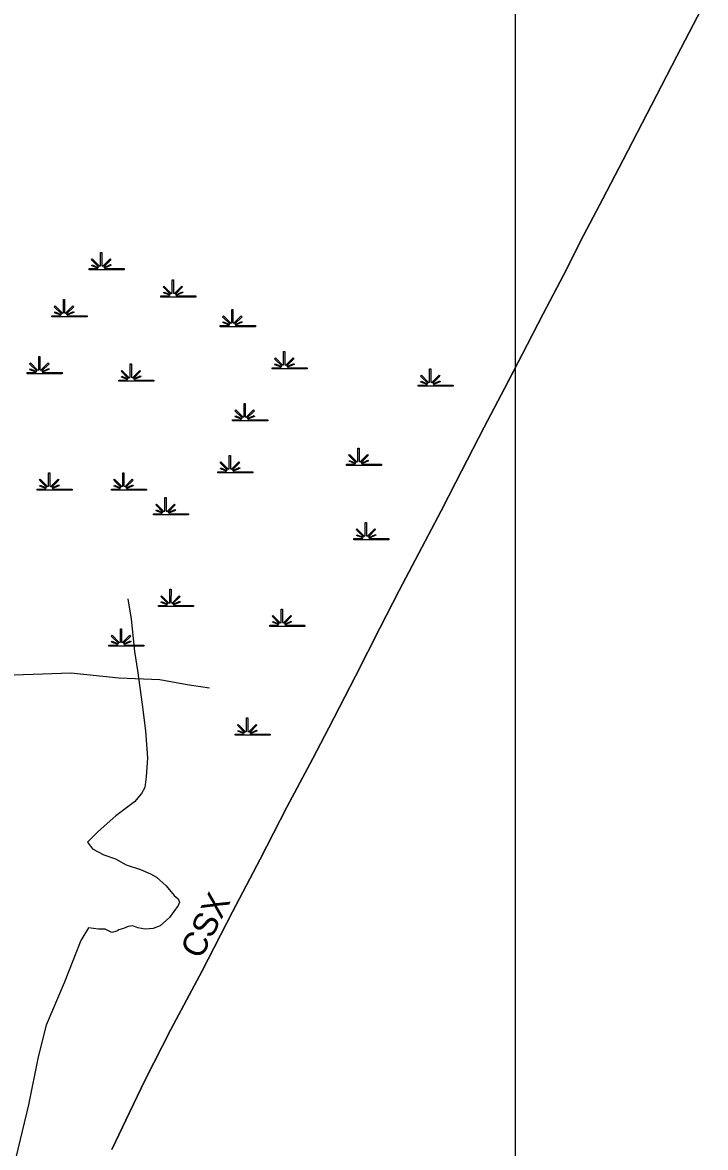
# Model space of a CAD drawing. Extents: x 2220236 to 2384410, y 720751 to 894131.
# Drawn here: x 2371338 to 2375572, y 843617 to 850594 of the extents above; entities that cross this region are included whole.
import ezdxf

# ---------------------------------------------------------------- set-up
doc = ezdxf.new("R2010")
doc.units = 0
doc.layers.add('Default', color=7, linetype='Continuous')

msp = doc.modelspace()

# ---------------------------------------------------------------- linework, layer by layer
at = {"layer": 'Default'}
msp.add_line((2374393.9, 833129.7), (2374394.2, 870388.6), dxfattribs=at)
for points in [[(2371891.4, 843603.5), (2372000.6, 843834.4), (2372099.3, 844035.8), (2372257.9, 844348.4), (2372452.5, 844712.3), (2372639.6, 845078.1), (2372811.4, 845404), (2372977.6, 845728), (2373137.1, 846030.1), (2373236.8, 846219.2), (2373402, 846540.3), (2373554.8, 846841.5), (2373673.5, 847070.5), (2373774.1, 847264.3), (2373932.7, 847565.5), (2374023.8, 847742.2), (2374199.5, 848083.3), (2374326.7, 848324.7), (2374466.3, 848595.4), (2374566.9, 848787.4), (2374691.3, 849027.7), (2374816.6, 849272.9), (2374935.3, 849499.9), (2375062.5, 849741.3), (2375238.2, 850080.5), (2375394.8, 850385.4), (2375572.4, 850726.5)], [(2375572.4, 850726.5), (2375394.8, 850385.4), (2375238.2, 850080.5), (2375062.5, 849741.3), (2374935.3, 849499.9), (2374816.6, 849272.9), (2374691.3, 849027.7), (2374566.9, 848787.4), (2374466.3, 848595.4), (2374326.7, 848324.7), (2374199.5, 848083.3), (2374023.8, 847742.2), (2373932.7, 847565.5), (2373774.1, 847264.3), (2373673.5, 847070.5), (2373554.8, 846841.5), (2373402, 846540.3), (2373236.8, 846219.2), (2373137.1, 846030.1), (2372977.6, 845728), (2372811.4, 845404), (2372639.6, 845078.1), (2372452.5, 844712.3), (2372257.9, 844348.4), (2372099.3, 844035.8), (2372000.6, 843834.4), (2371891.4, 843603.5)], [(2371891.4, 843603.5), (2372000.6, 843834.4), (2372099.3, 844035.8), (2372257.9, 844348.4), (2372452.5, 844712.3), (2372639.6, 845078.1), (2372811.4, 845404), (2372977.6, 845728), (2373137.1, 846030.1), (2373236.8, 846219.2), (2373402, 846540.3), (2373554.8, 846841.5), (2373673.5, 847070.5), (2373774.1, 847264.3), (2373932.7, 847565.5), (2374023.8, 847742.2), (2374199.5, 848083.3), (2374326.7, 848324.7), (2374393.9, 848454.9)], [(2374393.9, 848454.9), (2374326.7, 848324.7), (2374199.5, 848083.3), (2374023.8, 847742.2), (2373932.7, 847565.5), (2373774.1, 847264.3), (2373673.5, 847070.5), (2373554.8, 846841.5), (2373402, 846540.3), (2373236.8, 846219.2), (2373137.1, 846030.1), (2372977.6, 845728), (2372811.4, 845404), (2372639.6, 845078.1), (2372452.5, 844712.3), (2372257.9, 844348.4), (2372099.3, 844035.8), (2372000.6, 843834.4), (2371891.4, 843603.5)], [(2371990.6, 847019.9), (2372011, 846893.5), (2372031.4, 846693.6), (2372051.7, 846575.4), (2372080.3, 846363.3), (2372100.7, 846200.2), (2372112.9, 846033), (2372104.7, 845914.8), (2372096.6, 845849.5), (2372076.2, 845812.8), (2372031.4, 845759.8), (2371917.3, 845674.2), (2371807.2, 845576.3), (2371742, 845511), (2371772.6, 845468.2), (2371841.9, 845431.5), (2371915.2, 845407.1), (2371980.4, 845370.4), (2372070.1, 845341.8), (2372131.2, 845313.3), (2372167.9, 845292.9), (2372229, 845239.9), (2372277.9, 845178.7), (2372302.4, 845158.3), (2372310.5, 845137.9), (2372302.4, 845117.5), (2372249.4, 845044.1), (2372192.3, 844991.1), (2372147.5, 844974.8), (2372098.6, 844970.7), (2372053.8, 844978.9), (2372021.2, 844991.1), (2371992.7, 844987), (2371964.1, 844974.8), (2371935.6, 844966.6), (2371923.4, 844958.5), (2371890.8, 844950.3), (2371850, 844970.7), (2371809.3, 844970.7), (2371748.1, 844978.9), (2371699.2, 844901.4), (2371595.3, 844638.4), (2371485.3, 844375.3), (2371434.2, 844178.8), (2371374.4, 843881.5), (2371230.8, 843278.7)], [(2371287.1, 846548.9), (2371637.3, 846559.6), (2371934.7, 846529), (2372189.5, 846518.9), (2372359.5, 846488.1), (2372497.6, 846467.6)]]:
    msp.add_lwpolyline(points, dxfattribs=at)
for points in [[(2371750.9, 849067.2), (2371803.5, 849067.2), (2371805.5, 849070.8), (2371767.3, 849085.7), (2371770.2, 849090.9), (2371807.9, 849075.1), (2371809.5, 849078), (2371765.1, 849122.5), (2371770.2, 849127.7), (2371815.5, 849082.2), (2371821.8, 849084.6), (2371821.8, 849167.7), (2371829.1, 849167.7), (2371829.1, 849084.6), (2371835.4, 849082.2), (2371880.7, 849127.7), (2371885.8, 849122.5), (2371841.4, 849078), (2371843.4, 849074.4), (2371884.3, 849093), (2371886.7, 849088), (2371845.8, 849070.1), (2371847.4, 849067.2), (2371968.4, 849067.2), (2371968.4, 849060), (2371750.9, 849060)], [(2372195.8, 848898.2), (2372248.5, 848898.3), (2372250.5, 848901.9), (2372212.2, 848916.7), (2372215.1, 848921.9), (2372252.8, 848906.2), (2372254.4, 848909.1), (2372210, 848953.6), (2372215.1, 848958.7), (2372260.4, 848913.3), (2372266.7, 848915.6), (2372266.7, 848998.7), (2372274, 848998.7), (2372274, 848915.6), (2372280.3, 848913.3), (2372325.6, 848958.7), (2372330.7, 848953.6), (2372286.3, 848909.1), (2372288.3, 848905.5), (2372329.2, 848924.1), (2372331.7, 848919), (2372290.7, 848901.2), (2372292.3, 848898.3), (2372413.3, 848898.2), (2372413.3, 848891.1), (2372195.8, 848891.1)], [(2371520.8, 848775.4), (2371573.4, 848775.4), (2371575.4, 848779.1), (2371537.2, 848793.9), (2371540.1, 848799.1), (2371577.8, 848783.3), (2371579.4, 848786.2), (2371535, 848830.8), (2371540.1, 848835.9), (2371585.4, 848790.4), (2371591.7, 848792.8), (2371591.7, 848875.9), (2371599, 848875.9), (2371598.9, 848792.8), (2371605.3, 848790.4), (2371650.6, 848835.9), (2371655.7, 848830.8), (2371611.3, 848786.2), (2371613.3, 848782.6), (2371654.2, 848801.2), (2371656.6, 848796.2), (2371615.6, 848778.4), (2371617.2, 848775.4), (2371738.3, 848775.4), (2371738.3, 848768.3), (2371520.8, 848768.3)], [(2372564, 848713.9), (2372616.7, 848714), (2372618.7, 848717.6), (2372580.4, 848732.5), (2372583.3, 848737.7), (2372621, 848721.9), (2372622.6, 848724.8), (2372578.2, 848769.3), (2372583.3, 848774.5), (2372628.6, 848729), (2372635, 848731.4), (2372635, 848814.4), (2372642.2, 848814.4), (2372642.2, 848731.4), (2372648.5, 848729), (2372693.8, 848774.5), (2372699, 848769.3), (2372654.5, 848724.8), (2372656.5, 848721.2), (2372697.4, 848739.8), (2372699.9, 848734.8), (2372658.9, 848716.9), (2372660.5, 848714), (2372781.5, 848713.9), (2372781.5, 848706.8), (2372564, 848706.8)], [(2371367.4, 848422.2), (2371420, 848422.2), (2371422, 848425.8), (2371383.7, 848440.7), (2371386.6, 848445.9), (2371424.4, 848430.1), (2371426, 848433), (2371381.5, 848477.6), (2371386.7, 848482.7), (2371431.9, 848437.2), (2371438.3, 848439.6), (2371438.3, 848522.7), (2371445.5, 848522.7), (2371445.5, 848439.6), (2371451.8, 848437.2), (2371497.1, 848482.7), (2371502.3, 848477.6), (2371457.8, 848433), (2371459.8, 848429.4), (2371500.7, 848448), (2371503.2, 848443), (2371462.2, 848425.2), (2371463.8, 848422.2), (2371584.9, 848422.2), (2371584.9, 848415.1), (2371367.4, 848415.1)], [(2372886.2, 848452.9), (2372938.8, 848453), (2372940.8, 848456.6), (2372902.6, 848471.4), (2372905.5, 848476.6), (2372943.2, 848460.8), (2372944.8, 848463.7), (2372900.4, 848508.3), (2372905.5, 848513.4), (2372950.8, 848467.9), (2372957.1, 848470.3), (2372957.1, 848553.4), (2372964.4, 848553.4), (2372964.4, 848470.3), (2372970.7, 848467.9), (2373016, 848513.4), (2373021.1, 848508.3), (2372976.7, 848463.7), (2372978.7, 848460.1), (2373019.6, 848478.7), (2373022, 848473.7), (2372981.1, 848455.9), (2372982.7, 848453), (2373103.7, 848452.9), (2373103.7, 848445.8), (2372886.2, 848445.8)], [(2371935, 848376.1), (2371987.6, 848376.2), (2371989.6, 848379.8), (2371951.4, 848394.6), (2371954.3, 848399.8), (2371992, 848384.1), (2371993.6, 848386.9), (2371949.2, 848431.5), (2371954.3, 848436.6), (2371999.6, 848391.1), (2372005.9, 848393.5), (2372005.9, 848476.6), (2372013.2, 848476.6), (2372013.2, 848393.5), (2372019.5, 848391.1), (2372064.8, 848436.6), (2372069.9, 848431.5), (2372025.5, 848386.9), (2372027.5, 848383.3), (2372068.4, 848401.9), (2372070.8, 848396.9), (2372029.9, 848379.1), (2372031.5, 848376.2), (2372152.5, 848376.1), (2372152.5, 848369), (2371935, 848369)], [(2373791.4, 848345.4), (2373844, 848345.5), (2373846, 848349.1), (2373807.8, 848363.9), (2373810.7, 848369.1), (2373848.4, 848353.3), (2373850, 848356.2), (2373805.6, 848400.8), (2373810.7, 848405.9), (2373856, 848360.4), (2373862.3, 848362.8), (2373862.3, 848445.9), (2373869.6, 848445.9), (2373869.5, 848362.8), (2373875.9, 848360.4), (2373921.2, 848405.9), (2373926.3, 848400.8), (2373881.9, 848356.2), (2373883.9, 848352.6), (2373924.8, 848371.2), (2373927.2, 848366.2), (2373886.2, 848348.4), (2373887.9, 848345.5), (2374008.9, 848345.4), (2374008.9, 848338.3), (2373791.4, 848338.3)], [(2372640.7, 848130.4), (2372693.4, 848130.5), (2372695.4, 848134.1), (2372657.1, 848148.9), (2372660, 848154.1), (2372697.8, 848138.3), (2372699.4, 848141.2), (2372654.9, 848185.8), (2372660.1, 848190.9), (2372705.3, 848145.4), (2372711.7, 848147.8), (2372711.7, 848230.9), (2372718.9, 848230.9), (2372718.9, 848147.8), (2372725.2, 848145.4), (2372770.5, 848190.9), (2372775.7, 848185.8), (2372731.2, 848141.2), (2372733.2, 848137.6), (2372774.1, 848156.2), (2372776.6, 848151.2), (2372735.6, 848133.4), (2372737.2, 848130.5), (2372858.2, 848130.4), (2372858.2, 848123.3), (2372640.7, 848123.3)], [(2372548.7, 847807.9), (2372601.3, 847808), (2372603.3, 847811.6), (2372565.1, 847826.4), (2372568, 847831.6), (2372605.7, 847815.9), (2372607.3, 847818.7), (2372562.9, 847863.3), (2372568, 847868.4), (2372613.3, 847822.9), (2372619.6, 847825.3), (2372619.6, 847908.4), (2372626.9, 847908.4), (2372626.8, 847825.3), (2372633.2, 847822.9), (2372678.5, 847868.4), (2372683.6, 847863.3), (2372639.2, 847818.7), (2372641.2, 847815.1), (2372682.1, 847833.7), (2372684.5, 847828.7), (2372643.5, 847810.9), (2372645.2, 847808), (2372766.2, 847807.9), (2372766.2, 847800.8), (2372548.7, 847800.8)], [(2373346.5, 847854), (2373399.1, 847854), (2373401.1, 847857.6), (2373362.9, 847872.5), (2373365.8, 847877.7), (2373403.5, 847861.9), (2373405.1, 847864.8), (2373360.7, 847909.3), (2373365.8, 847914.5), (2373411.1, 847869), (2373417.4, 847871.4), (2373417.4, 847954.5), (2373424.7, 847954.5), (2373424.6, 847871.4), (2373431, 847869), (2373476.3, 847914.5), (2373481.4, 847909.3), (2373437, 847864.8), (2373439, 847861.2), (2373479.9, 847879.8), (2373482.3, 847874.8), (2373441.3, 847857), (2373442.9, 847854), (2373564, 847854), (2373564, 847846.9), (2373346.5, 847846.9)], [(2371428.7, 847700.4), (2371481.4, 847700.5), (2371483.4, 847704.1), (2371445.1, 847718.9), (2371448, 847724.1), (2371485.7, 847708.4), (2371487.3, 847711.2), (2371442.9, 847755.8), (2371448, 847760.9), (2371493.3, 847715.4), (2371499.6, 847717.8), (2371499.6, 847800.9), (2371506.9, 847800.9), (2371506.9, 847717.8), (2371513.2, 847715.4), (2371558.5, 847760.9), (2371563.6, 847755.8), (2371519.2, 847711.2), (2371521.2, 847707.6), (2371562.1, 847726.2), (2371564.6, 847721.2), (2371523.6, 847703.4), (2371525.2, 847700.5), (2371646.2, 847700.4), (2371646.2, 847693.3), (2371428.7, 847693.3)], [(2371889, 847700.4), (2371941.6, 847700.5), (2371943.6, 847704.1), (2371905.4, 847718.9), (2371908.3, 847724.1), (2371946, 847708.4), (2371947.6, 847711.2), (2371903.2, 847755.8), (2371908.3, 847760.9), (2371953.6, 847715.4), (2371959.9, 847717.8), (2371959.9, 847800.9), (2371967.2, 847800.9), (2371967.1, 847717.8), (2371973.5, 847715.4), (2372018.8, 847760.9), (2372023.9, 847755.8), (2371979.5, 847711.2), (2371981.5, 847707.6), (2372022.4, 847726.2), (2372024.8, 847721.2), (2371983.8, 847703.4), (2371985.5, 847700.5), (2372106.5, 847700.4), (2372106.5, 847693.3), (2371889, 847693.3)], [(2372149.8, 847546.8), (2372202.4, 847546.9), (2372204.4, 847550.5), (2372166.2, 847565.3), (2372169.1, 847570.5), (2372206.8, 847554.8), (2372208.4, 847557.7), (2372164, 847602.2), (2372169.1, 847607.3), (2372214.4, 847561.8), (2372220.7, 847564.2), (2372220.7, 847647.3), (2372228, 847647.3), (2372227.9, 847564.2), (2372234.3, 847561.8), (2372279.6, 847607.3), (2372284.7, 847602.2), (2372240.3, 847557.7), (2372242.3, 847554.1), (2372283.2, 847572.7), (2372285.6, 847567.6), (2372244.6, 847549.8), (2372246.3, 847546.9), (2372367.3, 847546.8), (2372367.3, 847539.7), (2372149.8, 847539.7)], [(2373392.5, 847393.3), (2373445.1, 847393.3), (2373447.1, 847396.9), (2373408.9, 847411.8), (2373411.8, 847417), (2373449.5, 847401.2), (2373451.1, 847404.1), (2373406.7, 847448.6), (2373411.8, 847453.8), (2373457.1, 847408.3), (2373463.4, 847410.7), (2373463.4, 847493.8), (2373470.7, 847493.8), (2373470.6, 847410.7), (2373477, 847408.3), (2373522.3, 847453.8), (2373527.4, 847448.6), (2373483, 847404.1), (2373485, 847400.5), (2373525.9, 847419.1), (2373528.3, 847414.1), (2373487.3, 847396.2), (2373489, 847393.3), (2373610, 847393.3), (2373610, 847386.1), (2373392.5, 847386.1)], [(2372180.5, 846978.6), (2372233.1, 846978.7), (2372235.1, 846982.3), (2372196.9, 846997.1), (2372199.8, 847002.3), (2372237.5, 846986.6), (2372239.1, 846989.5), (2372194.7, 847034), (2372199.8, 847039.1), (2372245.1, 846993.6), (2372251.4, 846996), (2372251.4, 847079.1), (2372258.7, 847079.1), (2372258.6, 846996), (2372265, 846993.6), (2372310.3, 847039.1), (2372315.4, 847034), (2372271, 846989.5), (2372273, 846985.9), (2372313.9, 847004.5), (2372316.3, 846999.4), (2372275.3, 846981.6), (2372277, 846978.7), (2372398, 846978.6), (2372398, 846971.5), (2372180.5, 846971.5)], [(2372870.9, 846855.8), (2372923.5, 846855.8), (2372925.5, 846859.4), (2372887.3, 846874.3), (2372890.2, 846879.5), (2372927.9, 846863.7), (2372929.5, 846866.6), (2372885.1, 846911.2), (2372890.2, 846916.3), (2372935.5, 846870.8), (2372941.8, 846873.2), (2372941.8, 846956.3), (2372949, 846956.3), (2372949, 846873.2), (2372955.4, 846870.8), (2373000.7, 846916.3), (2373005.8, 846911.2), (2372961.4, 846866.6), (2372963.4, 846863), (2373004.3, 846881.6), (2373006.7, 846876.6), (2372965.7, 846858.8), (2372967.3, 846855.8), (2373088.4, 846855.8), (2373088.4, 846848.7), (2372870.9, 846848.7)], [(2371873.6, 846732.9), (2371926.3, 846733), (2371928.3, 846736.6), (2371890, 846751.4), (2371892.9, 846756.6), (2371930.7, 846740.9), (2371932.3, 846743.7), (2371887.8, 846788.3), (2371893, 846793.4), (2371938.2, 846747.9), (2371944.6, 846750.3), (2371944.6, 846833.4), (2371951.8, 846833.4), (2371951.8, 846750.3), (2371958.1, 846747.9), (2372003.4, 846793.4), (2372008.6, 846788.3), (2371964.1, 846743.7), (2371966.1, 846740.1), (2372007, 846758.8), (2372009.5, 846753.7), (2371968.5, 846735.9), (2371970.1, 846733), (2372091.2, 846732.9), (2372091.2, 846725.8), (2371873.6, 846725.8)], [(2372656.1, 846180.1), (2372708.7, 846180.1), (2372710.7, 846183.7), (2372672.5, 846198.6), (2372675.4, 846203.8), (2372713.1, 846188), (2372714.7, 846190.9), (2372670.3, 846235.4), (2372675.4, 846240.6), (2372720.7, 846195.1), (2372727, 846197.5), (2372727, 846280.6), (2372734.3, 846280.6), (2372734.2, 846197.5), (2372740.6, 846195.1), (2372785.9, 846240.6), (2372791, 846235.4), (2372746.6, 846190.9), (2372748.6, 846187.3), (2372789.5, 846205.9), (2372791.9, 846200.9), (2372750.9, 846183.1), (2372752.6, 846180.1), (2372873.6, 846180.1), (2372873.6, 846173), (2372656.1, 846173)]]:
    msp.add_lwpolyline(points, close=True, dxfattribs=at)

# ---------------------------------------------------------------- texts
msp.add_text('CSX', height=150, rotation=62.98868, dxfattribs=at).set_placement((2372443.8, 844777.9))
msp.add_text('CSX', height=150, rotation=62.98868, dxfattribs=at).set_placement((2372443.8, 844777.9))

doc.saveas('drawing.dxf')
